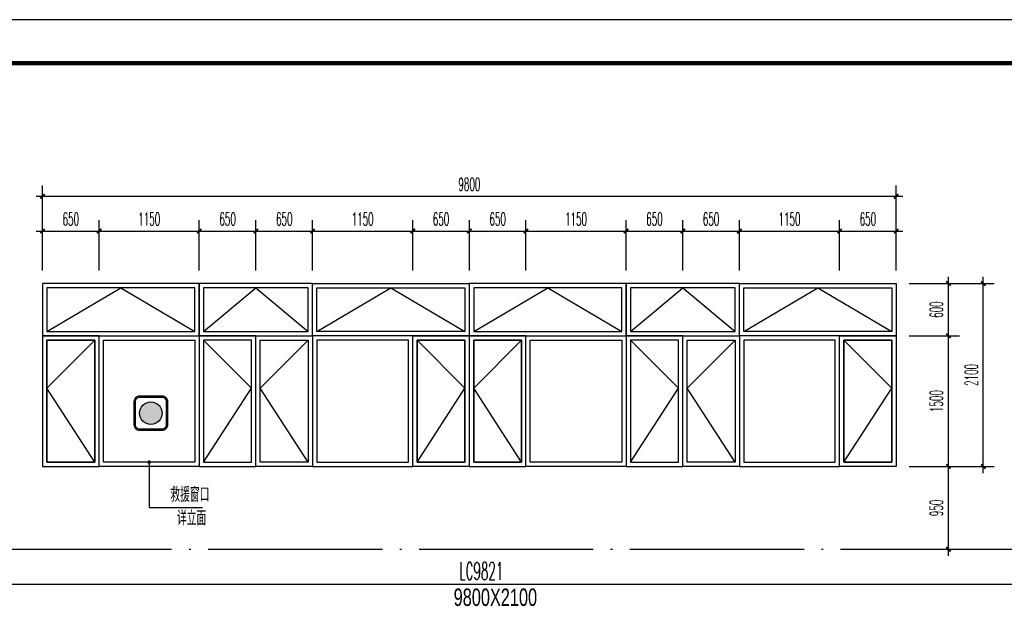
# Model space of a CAD drawing. Extents: x 1779708 to 7299578, y -1121471 to 88434.
# Tile 825 of 1056: x 6670629 to 6681932, y -1025441 to -1018690. Entities that reach past the tile are written whole.
import ezdxf
from ezdxf.enums import TextEntityAlignment as Align

# ---------------------------------------------------------------- set-up
doc = ezdxf.new("R2010")
doc.units = 0
doc.header["$LTSCALE"] = 1000
doc.header["$MEASUREMENT"] = 0
doc.linetypes.add('DOTE', pattern=[2.42, 2, -0.2, 0.02, -0.2])
doc.layers.get('0').update_dxf_attribs({"linetype": 'CONTINUOUS'})
doc.layers.get('Defpoints').update_dxf_attribs({"linetype": 'CONTINUOUS'})
for name, color, linetype in [('DIM_LEAD', 3, 'CONTINUOUS'), ('DOTE', 1, 'DOTE'), ('NONE', 7, 'CONTINUOUS'), ('PUB_DIM', 3, 'CONTINUOUS'), ('PUB_TAB', 7, 'CONTINUOUS'), ('PUB_TEXT', 7, 'CONTINUOUS'), ('PUB_TITLE', 4, 'CONTINUOUS'), ('WINDOW', 2, 'CONTINUOUS'), ('可见线', 6, 'CONTINUOUS'), ('填充', 251, 'CONTINUOUS'), ('建筑', 31, 'CONTINUOUS'), ('立面细线', 114, 'CONTINUOUS')]:
    doc.layers.add(name, color=color, linetype=linetype)
doc.styles.add('_TCH_DIM', font='SIMPLEX.shx', dxfattribs={"width": 0.7, "bigfont": 'GBCBIG.shx'})
doc.styles.add('_TCH_DIM_T3', font='SIMPLEX.shx', dxfattribs={"width": 0.494118, "bigfont": 'GBCBIG.shx'})
doc.styles.add('dim_font', font='SIMPLEX.shx', dxfattribs={"width": 0.8})
doc.styles.add('华正字体', font='huazheng.shx', dxfattribs={"width": 0.7, "bigfont": 'hztxt.shx'})
doc.dimstyles.new('_TCH_ARCH&&50', dxfattribs={"dimtxt": 148.75, "dimasz": 50, "dimexe": 125, "dimexo": 150, "dimgap": 63.125, "dimtad": 1, "dimdec": 0, "dimzin": 0, "dimdsep": 46, "dimtxsty": '_TCH_DIM_T3', "dimblk": 'ARCHTICK', "dimcen": 0.09, "dimdle": 75, "dimclrt": 7, "dimazin": 2, "dimtfac": 1, "dimtdec": 0, "dimtix": 1, "dimtmove": 2, "dimatfit": 3, "dimfxl": 250, "dimtolj": 1, "dimtzin": 0, "dimarcsym": 0})

# ---------------------------------------------------------------- blocks, each defined once
blk = doc.blocks.new('A$C3D8761CE')
at = {"layer": 'PUB_TITLE'}
blk.add_lwpolyline([(0, 0), (84100, 0), (84100, 59400), (0, 59400)], close=True, dxfattribs=at)
at = {"layer": 'PUB_TITLE', "const_width": 100}
blk.add_lwpolyline([(2500, 1000), (83100, 1000), (83100, 58400), (2500, 58400)], close=True, dxfattribs=at)
blk = doc.blocks.new('A$C718D67BF')
at = {"layer": '建筑'}
h = blk.add_hatch(color=1, dxfattribs=at)
h.dxf.hatch_style = 1
edge = h.paths.add_edge_path()
edge.add_arc((778, 778), 518, 0, 360)
for points in [[(259, 0), (1296, 0, 0.414214), (1555, 259), (1555, 1296, 0.414214), (1296, 1555), (259, 1555, 0.414214), (0, 1296), (0, 259, 0.414214)], [(259, 52), (1296, 52, 0.414214), (1503, 259), (1503, 1296, 0.414214), (1296, 1503), (259, 1503, 0.414214), (52, 1296), (52, 259, 0.414214)]]:
    blk.add_lwpolyline(points, format="xyb", close=True, dxfattribs=at)
at = {"layer": '建筑', "color": 1}
blk.add_circle((778, 778), 518, dxfattribs=at)
blk = doc.blocks.new('_ArchTick')
at = {"color": 0, "linetype": 'ByBlock', "const_width": 0.4}
blk.add_lwpolyline([(-0.5, -0.5), (0.5, 0.5)], dxfattribs=at)
blk = doc.blocks.new('*D4395')
at = {"layer": 'Defpoints', "color": 0, "transparency": 16777216}
for p in [(6680691, -1021715), (6681291, -1021715), (6680691, -1022315)]:
    blk.add_point(p, dxfattribs=at)
at = {"layer": 'PUB_DIM', "color": 0, "lineweight": -2, "transparency": 16777216}
for p, q in [((6681291, -1022390), (6681291, -1021640)), ((6680841, -1021715), (6681416, -1021715)), ((6680841, -1022315), (6681416, -1022315))]:
    blk.add_line(p, q, dxfattribs=at)
at = {"layer": 'PUB_DIM', "color": 0, "lineweight": -2, "transparency": 16777216, "xscale": 50, "yscale": 50, "zscale": 50}
for p, rotation in [((6681291, -1021715), 90), ((6681291, -1022315), 270)]:
    blk.add_blockref('_ArchTick', p, dxfattribs=dict(at, rotation=rotation))
at = {"layer": 'PUB_DIM', "color": 7, "transparency": 16777216, "insert": (6681153, -1022015), "char_height": 148.8, "attachment_point": 5, "rotation": 90, "style": '_TCH_DIM_T3'}
blk.add_mtext('\\A1;600', dxfattribs=at)
blk = doc.blocks.new('*D4396')
at = {"layer": 'Defpoints', "color": 0, "transparency": 16777216}
for p in [(6680691, -1022315), (6681291, -1022315), (6680691, -1023815)]:
    blk.add_point(p, dxfattribs=at)
at = {"layer": 'PUB_DIM', "color": 0, "lineweight": -2, "transparency": 16777216}
for p, q in [((6681291, -1023890), (6681291, -1022240)), ((6680841, -1022315), (6681416, -1022315)), ((6680841, -1023815), (6681416, -1023815))]:
    blk.add_line(p, q, dxfattribs=at)
at = {"layer": 'PUB_DIM', "color": 0, "lineweight": -2, "transparency": 16777216, "xscale": 50, "yscale": 50, "zscale": 50}
for p, rotation in [((6681291, -1022315), 90), ((6681291, -1023815), 270)]:
    blk.add_blockref('_ArchTick', p, dxfattribs=dict(at, rotation=rotation))
at = {"layer": 'PUB_DIM', "color": 7, "transparency": 16777216, "insert": (6681153, -1023065), "char_height": 148.8, "attachment_point": 5, "rotation": 90, "style": '_TCH_DIM_T3'}
blk.add_mtext('\\A1;1500', dxfattribs=at)
blk = doc.blocks.new('*D4397')
at = {"layer": 'Defpoints', "color": 0, "transparency": 16777216}
for p in [(6680691, -1023815), (6681291, -1023815), (6680691, -1024765)]:
    blk.add_point(p, dxfattribs=at)
at = {"layer": 'PUB_DIM', "color": 0, "lineweight": -2, "transparency": 16777216}
for p, q in [((6680841, -1023815), (6681416, -1023815)), ((6681291, -1024840), (6681291, -1023740)), ((6680841, -1024765), (6681416, -1024765))]:
    blk.add_line(p, q, dxfattribs=at)
at = {"layer": 'PUB_DIM', "color": 0, "lineweight": -2, "transparency": 16777216, "xscale": 50, "yscale": 50, "zscale": 50}
for p, rotation in [((6681291, -1023815), 90), ((6681291, -1024765), 270)]:
    blk.add_blockref('_ArchTick', p, dxfattribs=dict(at, rotation=rotation))
at = {"layer": 'PUB_DIM', "color": 7, "transparency": 16777216, "insert": (6681153, -1024290), "char_height": 148.8, "attachment_point": 5, "rotation": 90, "style": '_TCH_DIM_T3'}
blk.add_mtext('\\A1;950', dxfattribs=at)
blk = doc.blocks.new('*D4398')
at = {"layer": 'Defpoints', "color": 0, "transparency": 16777216}
for p in [(6671541, -1021114), (6670891, -1021715), (6671541, -1021715)]:
    blk.add_point(p, dxfattribs=at)
at = {"layer": 'PUB_DIM', "color": 0, "lineweight": -2, "transparency": 16777216}
for p, q in [((6670891, -1021565), (6670891, -1020989)), ((6671541, -1021565), (6671541, -1020989)), ((6670816, -1021114), (6671616, -1021114))]:
    blk.add_line(p, q, dxfattribs=at)
at = {"layer": 'PUB_DIM', "color": 0, "lineweight": -2, "transparency": 16777216, "xscale": 50, "yscale": 50, "zscale": 50, "rotation": 180}
blk.add_blockref('_ArchTick', (6670891, -1021114), dxfattribs=at)
at = {"layer": 'PUB_DIM', "color": 0, "lineweight": -2, "transparency": 16777216, "xscale": 50, "yscale": 50, "zscale": 50}
blk.add_blockref('_ArchTick', (6671541, -1021114), dxfattribs=at)
at = {"layer": 'PUB_DIM', "color": 7, "transparency": 16777216, "insert": (6671216, -1020977), "char_height": 148.8, "attachment_point": 5, "style": '_TCH_DIM_T3'}
blk.add_mtext('\\A1;650', dxfattribs=at)
blk = doc.blocks.new('*D4399')
at = {"layer": 'Defpoints', "color": 0, "transparency": 16777216}
for p in [(6672691, -1021114), (6671541, -1021715), (6672691, -1021715)]:
    blk.add_point(p, dxfattribs=at)
at = {"layer": 'PUB_DIM', "color": 0, "lineweight": -2, "transparency": 16777216}
for p, q in [((6671541, -1021565), (6671541, -1020989)), ((6672691, -1021565), (6672691, -1020989)), ((6671466, -1021114), (6672766, -1021114))]:
    blk.add_line(p, q, dxfattribs=at)
at = {"layer": 'PUB_DIM', "color": 0, "lineweight": -2, "transparency": 16777216, "xscale": 50, "yscale": 50, "zscale": 50, "rotation": 180}
blk.add_blockref('_ArchTick', (6671541, -1021114), dxfattribs=at)
at = {"layer": 'PUB_DIM', "color": 0, "lineweight": -2, "transparency": 16777216, "xscale": 50, "yscale": 50, "zscale": 50}
blk.add_blockref('_ArchTick', (6672691, -1021114), dxfattribs=at)
at = {"layer": 'PUB_DIM', "color": 7, "transparency": 16777216, "insert": (6672116, -1020977), "char_height": 148.8, "attachment_point": 5, "style": '_TCH_DIM_T3'}
blk.add_mtext('\\A1;1150', dxfattribs=at)
blk = doc.blocks.new('*D4400')
at = {"layer": 'Defpoints', "color": 0, "transparency": 16777216}
for p in [(6673341, -1021114), (6672691, -1021715), (6673341, -1021715)]:
    blk.add_point(p, dxfattribs=at)
at = {"layer": 'PUB_DIM', "color": 0, "lineweight": -2, "transparency": 16777216}
for p, q in [((6672691, -1021565), (6672691, -1020989)), ((6673341, -1021565), (6673341, -1020989)), ((6672616, -1021114), (6673416, -1021114))]:
    blk.add_line(p, q, dxfattribs=at)
at = {"layer": 'PUB_DIM', "color": 0, "lineweight": -2, "transparency": 16777216, "xscale": 50, "yscale": 50, "zscale": 50, "rotation": 180}
blk.add_blockref('_ArchTick', (6672691, -1021114), dxfattribs=at)
at = {"layer": 'PUB_DIM', "color": 0, "lineweight": -2, "transparency": 16777216, "xscale": 50, "yscale": 50, "zscale": 50}
blk.add_blockref('_ArchTick', (6673341, -1021114), dxfattribs=at)
at = {"layer": 'PUB_DIM', "color": 7, "transparency": 16777216, "insert": (6673016, -1020977), "char_height": 148.8, "attachment_point": 5, "style": '_TCH_DIM_T3'}
blk.add_mtext('\\A1;650', dxfattribs=at)
blk = doc.blocks.new('*D4401')
at = {"layer": 'Defpoints', "color": 0, "transparency": 16777216}
for p in [(6673991, -1021114), (6673341, -1021715), (6673991, -1021715)]:
    blk.add_point(p, dxfattribs=at)
at = {"layer": 'PUB_DIM', "color": 0, "lineweight": -2, "transparency": 16777216}
for p, q in [((6673341, -1021565), (6673341, -1020989)), ((6673991, -1021565), (6673991, -1020989)), ((6673266, -1021114), (6674066, -1021114))]:
    blk.add_line(p, q, dxfattribs=at)
at = {"layer": 'PUB_DIM', "color": 0, "lineweight": -2, "transparency": 16777216, "xscale": 50, "yscale": 50, "zscale": 50, "rotation": 180}
blk.add_blockref('_ArchTick', (6673341, -1021114), dxfattribs=at)
at = {"layer": 'PUB_DIM', "color": 0, "lineweight": -2, "transparency": 16777216, "xscale": 50, "yscale": 50, "zscale": 50}
blk.add_blockref('_ArchTick', (6673991, -1021114), dxfattribs=at)
at = {"layer": 'PUB_DIM', "color": 7, "transparency": 16777216, "insert": (6673666, -1020977), "char_height": 148.8, "attachment_point": 5, "style": '_TCH_DIM_T3'}
blk.add_mtext('\\A1;650', dxfattribs=at)
blk = doc.blocks.new('*D4402')
at = {"layer": 'Defpoints', "color": 0, "transparency": 16777216}
for p in [(6675141, -1021114), (6673991, -1021715), (6675141, -1021715)]:
    blk.add_point(p, dxfattribs=at)
at = {"layer": 'PUB_DIM', "color": 0, "lineweight": -2, "transparency": 16777216}
for p, q in [((6673991, -1021565), (6673991, -1020989)), ((6675141, -1021565), (6675141, -1020989)), ((6673916, -1021114), (6675216, -1021114))]:
    blk.add_line(p, q, dxfattribs=at)
at = {"layer": 'PUB_DIM', "color": 0, "lineweight": -2, "transparency": 16777216, "xscale": 50, "yscale": 50, "zscale": 50, "rotation": 180}
blk.add_blockref('_ArchTick', (6673991, -1021114), dxfattribs=at)
at = {"layer": 'PUB_DIM', "color": 0, "lineweight": -2, "transparency": 16777216, "xscale": 50, "yscale": 50, "zscale": 50}
blk.add_blockref('_ArchTick', (6675141, -1021114), dxfattribs=at)
at = {"layer": 'PUB_DIM', "color": 7, "transparency": 16777216, "insert": (6674566, -1020977), "char_height": 148.8, "attachment_point": 5, "style": '_TCH_DIM_T3'}
blk.add_mtext('\\A1;1150', dxfattribs=at)
blk = doc.blocks.new('*D4403')
at = {"layer": 'Defpoints', "color": 0, "transparency": 16777216}
for p in [(6675791, -1021114), (6675141, -1021715), (6675791, -1021715)]:
    blk.add_point(p, dxfattribs=at)
at = {"layer": 'PUB_DIM', "color": 0, "lineweight": -2, "transparency": 16777216}
for p, q in [((6675141, -1021565), (6675141, -1020989)), ((6675791, -1021565), (6675791, -1020989)), ((6675066, -1021114), (6675866, -1021114))]:
    blk.add_line(p, q, dxfattribs=at)
at = {"layer": 'PUB_DIM', "color": 0, "lineweight": -2, "transparency": 16777216, "xscale": 50, "yscale": 50, "zscale": 50, "rotation": 180}
blk.add_blockref('_ArchTick', (6675141, -1021114), dxfattribs=at)
at = {"layer": 'PUB_DIM', "color": 0, "lineweight": -2, "transparency": 16777216, "xscale": 50, "yscale": 50, "zscale": 50}
blk.add_blockref('_ArchTick', (6675791, -1021114), dxfattribs=at)
at = {"layer": 'PUB_DIM', "color": 7, "transparency": 16777216, "insert": (6675466, -1020977), "char_height": 148.8, "attachment_point": 5, "style": '_TCH_DIM_T3'}
blk.add_mtext('\\A1;650', dxfattribs=at)
blk = doc.blocks.new('*D4404')
at = {"layer": 'Defpoints', "color": 0, "transparency": 16777216}
for p in [(6676441, -1021114), (6675791, -1021715), (6676441, -1021715)]:
    blk.add_point(p, dxfattribs=at)
at = {"layer": 'PUB_DIM', "color": 0, "lineweight": -2, "transparency": 16777216}
for p, q in [((6675791, -1021565), (6675791, -1020989)), ((6676441, -1021565), (6676441, -1020989)), ((6675716, -1021114), (6676516, -1021114))]:
    blk.add_line(p, q, dxfattribs=at)
at = {"layer": 'PUB_DIM', "color": 0, "lineweight": -2, "transparency": 16777216, "xscale": 50, "yscale": 50, "zscale": 50, "rotation": 180}
blk.add_blockref('_ArchTick', (6675791, -1021114), dxfattribs=at)
at = {"layer": 'PUB_DIM', "color": 0, "lineweight": -2, "transparency": 16777216, "xscale": 50, "yscale": 50, "zscale": 50}
blk.add_blockref('_ArchTick', (6676441, -1021114), dxfattribs=at)
at = {"layer": 'PUB_DIM', "color": 7, "transparency": 16777216, "insert": (6676116, -1020977), "char_height": 148.8, "attachment_point": 5, "style": '_TCH_DIM_T3'}
blk.add_mtext('\\A1;650', dxfattribs=at)
blk = doc.blocks.new('*D4405')
at = {"layer": 'Defpoints', "color": 0, "transparency": 16777216}
for p in [(6677591, -1021114), (6676441, -1021715), (6677591, -1021715)]:
    blk.add_point(p, dxfattribs=at)
at = {"layer": 'PUB_DIM', "color": 0, "lineweight": -2, "transparency": 16777216}
for p, q in [((6676441, -1021565), (6676441, -1020989)), ((6677591, -1021565), (6677591, -1020989)), ((6676366, -1021114), (6677666, -1021114))]:
    blk.add_line(p, q, dxfattribs=at)
at = {"layer": 'PUB_DIM', "color": 0, "lineweight": -2, "transparency": 16777216, "xscale": 50, "yscale": 50, "zscale": 50, "rotation": 180}
blk.add_blockref('_ArchTick', (6676441, -1021114), dxfattribs=at)
at = {"layer": 'PUB_DIM', "color": 0, "lineweight": -2, "transparency": 16777216, "xscale": 50, "yscale": 50, "zscale": 50}
blk.add_blockref('_ArchTick', (6677591, -1021114), dxfattribs=at)
at = {"layer": 'PUB_DIM', "color": 7, "transparency": 16777216, "insert": (6677016, -1020977), "char_height": 148.8, "attachment_point": 5, "style": '_TCH_DIM_T3'}
blk.add_mtext('\\A1;1150', dxfattribs=at)
blk = doc.blocks.new('*D4406')
at = {"layer": 'Defpoints', "color": 0, "transparency": 16777216}
for p in [(6678241, -1021114), (6677591, -1021715), (6678241, -1021715)]:
    blk.add_point(p, dxfattribs=at)
at = {"layer": 'PUB_DIM', "color": 0, "lineweight": -2, "transparency": 16777216}
for p, q in [((6677591, -1021565), (6677591, -1020989)), ((6678241, -1021565), (6678241, -1020989)), ((6677516, -1021114), (6678316, -1021114))]:
    blk.add_line(p, q, dxfattribs=at)
at = {"layer": 'PUB_DIM', "color": 0, "lineweight": -2, "transparency": 16777216, "xscale": 50, "yscale": 50, "zscale": 50, "rotation": 180}
blk.add_blockref('_ArchTick', (6677591, -1021114), dxfattribs=at)
at = {"layer": 'PUB_DIM', "color": 0, "lineweight": -2, "transparency": 16777216, "xscale": 50, "yscale": 50, "zscale": 50}
blk.add_blockref('_ArchTick', (6678241, -1021114), dxfattribs=at)
at = {"layer": 'PUB_DIM', "color": 7, "transparency": 16777216, "insert": (6677916, -1020977), "char_height": 148.8, "attachment_point": 5, "style": '_TCH_DIM_T3'}
blk.add_mtext('\\A1;650', dxfattribs=at)
blk = doc.blocks.new('*D4407')
at = {"layer": 'Defpoints', "color": 0, "transparency": 16777216}
for p in [(6678891, -1021114), (6678241, -1021715), (6678891, -1021715)]:
    blk.add_point(p, dxfattribs=at)
at = {"layer": 'PUB_DIM', "color": 0, "lineweight": -2, "transparency": 16777216}
for p, q in [((6678241, -1021565), (6678241, -1020989)), ((6678891, -1021565), (6678891, -1020989)), ((6678166, -1021114), (6678966, -1021114))]:
    blk.add_line(p, q, dxfattribs=at)
at = {"layer": 'PUB_DIM', "color": 0, "lineweight": -2, "transparency": 16777216, "xscale": 50, "yscale": 50, "zscale": 50, "rotation": 180}
blk.add_blockref('_ArchTick', (6678241, -1021114), dxfattribs=at)
at = {"layer": 'PUB_DIM', "color": 0, "lineweight": -2, "transparency": 16777216, "xscale": 50, "yscale": 50, "zscale": 50}
blk.add_blockref('_ArchTick', (6678891, -1021114), dxfattribs=at)
at = {"layer": 'PUB_DIM', "color": 7, "transparency": 16777216, "insert": (6678566, -1020977), "char_height": 148.8, "attachment_point": 5, "style": '_TCH_DIM_T3'}
blk.add_mtext('\\A1;650', dxfattribs=at)
blk = doc.blocks.new('*D4408')
at = {"layer": 'Defpoints', "color": 0, "transparency": 16777216}
for p in [(6680041, -1021114), (6678891, -1021715), (6680041, -1021715)]:
    blk.add_point(p, dxfattribs=at)
at = {"layer": 'PUB_DIM', "color": 0, "lineweight": -2, "transparency": 16777216}
for p, q in [((6678891, -1021565), (6678891, -1020989)), ((6680041, -1021565), (6680041, -1020989)), ((6678816, -1021114), (6680116, -1021114))]:
    blk.add_line(p, q, dxfattribs=at)
at = {"layer": 'PUB_DIM', "color": 0, "lineweight": -2, "transparency": 16777216, "xscale": 50, "yscale": 50, "zscale": 50, "rotation": 180}
blk.add_blockref('_ArchTick', (6678891, -1021114), dxfattribs=at)
at = {"layer": 'PUB_DIM', "color": 0, "lineweight": -2, "transparency": 16777216, "xscale": 50, "yscale": 50, "zscale": 50}
blk.add_blockref('_ArchTick', (6680041, -1021114), dxfattribs=at)
at = {"layer": 'PUB_DIM', "color": 7, "transparency": 16777216, "insert": (6679466, -1020977), "char_height": 148.8, "attachment_point": 5, "style": '_TCH_DIM_T3'}
blk.add_mtext('\\A1;1150', dxfattribs=at)
blk = doc.blocks.new('*D4409')
at = {"layer": 'Defpoints', "color": 0, "transparency": 16777216}
for p in [(6680691, -1021114), (6680041, -1021715), (6680691, -1021715)]:
    blk.add_point(p, dxfattribs=at)
at = {"layer": 'PUB_DIM', "color": 0, "lineweight": -2, "transparency": 16777216}
for p, q in [((6680041, -1021565), (6680041, -1020989)), ((6680691, -1021565), (6680691, -1020989)), ((6679966, -1021114), (6680766, -1021114))]:
    blk.add_line(p, q, dxfattribs=at)
at = {"layer": 'PUB_DIM', "color": 0, "lineweight": -2, "transparency": 16777216, "xscale": 50, "yscale": 50, "zscale": 50, "rotation": 180}
blk.add_blockref('_ArchTick', (6680041, -1021114), dxfattribs=at)
at = {"layer": 'PUB_DIM', "color": 0, "lineweight": -2, "transparency": 16777216, "xscale": 50, "yscale": 50, "zscale": 50}
blk.add_blockref('_ArchTick', (6680691, -1021114), dxfattribs=at)
at = {"layer": 'PUB_DIM', "color": 7, "transparency": 16777216, "insert": (6680366, -1020977), "char_height": 148.8, "attachment_point": 5, "style": '_TCH_DIM_T3'}
blk.add_mtext('\\A1;650', dxfattribs=at)
blk = doc.blocks.new('*D4410')
at = {"layer": 'Defpoints', "color": 0, "transparency": 16777216}
for p in [(6680691, -1020715), (6670891, -1021565), (6680691, -1021565)]:
    blk.add_point(p, dxfattribs=at)
at = {"layer": 'PUB_DIM', "color": 0, "lineweight": -2, "transparency": 16777216}
for p, q in [((6670891, -1021415), (6670891, -1020590)), ((6680691, -1021415), (6680691, -1020590)), ((6670816, -1020715), (6680766, -1020715))]:
    blk.add_line(p, q, dxfattribs=at)
at = {"layer": 'PUB_DIM', "color": 0, "lineweight": -2, "transparency": 16777216, "xscale": 50, "yscale": 50, "zscale": 50, "rotation": 180}
blk.add_blockref('_ArchTick', (6670891, -1020715), dxfattribs=at)
at = {"layer": 'PUB_DIM', "color": 0, "lineweight": -2, "transparency": 16777216, "xscale": 50, "yscale": 50, "zscale": 50}
blk.add_blockref('_ArchTick', (6680691, -1020715), dxfattribs=at)
at = {"layer": 'PUB_DIM', "color": 7, "transparency": 16777216, "insert": (6675791, -1020577), "char_height": 148.8, "attachment_point": 5, "style": '_TCH_DIM_T3'}
blk.add_mtext('\\A1;9800', dxfattribs=at)
blk = doc.blocks.new('*D4411')
at = {"layer": 'Defpoints', "color": 0, "transparency": 16777216}
for p in [(6680841, -1021715), (6681691, -1021715), (6680841, -1023815)]:
    blk.add_point(p, dxfattribs=at)
at = {"layer": 'PUB_DIM', "color": 0, "lineweight": -2, "transparency": 16777216}
for p, q in [((6681691, -1023890), (6681691, -1021640)), ((6680991, -1021715), (6681816, -1021715)), ((6680991, -1023815), (6681816, -1023815))]:
    blk.add_line(p, q, dxfattribs=at)
at = {"layer": 'PUB_DIM', "color": 0, "lineweight": -2, "transparency": 16777216, "xscale": 50, "yscale": 50, "zscale": 50}
for p, rotation in [((6681691, -1021715), 90), ((6681691, -1023815), 270)]:
    blk.add_blockref('_ArchTick', p, dxfattribs=dict(at, rotation=rotation))
at = {"layer": 'PUB_DIM', "color": 7, "transparency": 16777216, "insert": (6681554, -1022765), "char_height": 148.8, "attachment_point": 5, "rotation": 90, "style": '_TCH_DIM_T3'}
blk.add_mtext('\\A1;2100', dxfattribs=at)

msp = doc.modelspace()

# ---------------------------------------------------------------- linework, layer by layer
at = {"layer": 'DIM_LEAD'}
for p, q in [((6672115.6, -1023764.7), (6672115.6, -1024284.6)), ((6672115.6, -1024284.6), (6672728.5, -1024284.6))]:
    msp.add_line(p, q, dxfattribs=at)
at = {"layer": 'DIM_LEAD', "const_width": 20}
msp.add_lwpolyline([(6672115.6, -1023754.7, 1), (6672115.6, -1023774.7, 1)], format="xyb", close=True, dxfattribs=at)
at = {"layer": 'DOTE'}
msp.add_line((6646173.1, -1024764.7), (6682073.1, -1024764.7), dxfattribs=at)
at = {"layer": 'PUB_TAB'}
msp.add_line((6645273.1, -1025164.7), (6682073.1, -1025164.7), dxfattribs=at)
at = {"layer": 'WINDOW'}
for points in [[(6670890.6, -1022314.7), (6672690.6, -1022314.7), (6672690.6, -1021714.7), (6670890.6, -1021714.7)], [(6672690.6, -1022314.7), (6673990.6, -1022314.7), (6673990.6, -1021714.7), (6672690.6, -1021714.7)], [(6673990.6, -1021714.7), (6675790.6, -1021714.7), (6675790.6, -1022314.7), (6673990.6, -1022314.7)], [(6675790.6, -1022314.7), (6677590.6, -1022314.7), (6677590.6, -1021714.7), (6675790.6, -1021714.7)], [(6677590.6, -1022314.7), (6678890.6, -1022314.7), (6678890.6, -1021714.7), (6677590.6, -1021714.7)], [(6678890.6, -1021714.7), (6680690.6, -1021714.7), (6680690.6, -1022314.7), (6678890.6, -1022314.7)], [(6671540.6, -1022314.7), (6670890.6, -1022314.7), (6670890.6, -1023814.7), (6671540.6, -1023814.7)], [(6672690.6, -1023814.7), (6671540.6, -1023814.7), (6671540.6, -1022314.7), (6672690.6, -1022314.7)], [(6673340.6, -1022314.7), (6672690.6, -1022314.7), (6672690.6, -1023814.7), (6673340.6, -1023814.7)], [(6673340.6, -1022314.7), (6673990.6, -1022314.7), (6673990.6, -1023814.7), (6673340.6, -1023814.7)], [(6673990.6, -1023814.7), (6675140.6, -1023814.7), (6675140.6, -1022314.7), (6673990.6, -1022314.7)], [(6675140.6, -1022314.7), (6675790.6, -1022314.7), (6675790.6, -1023814.7), (6675140.6, -1023814.7)], [(6676440.6, -1022314.7), (6675790.6, -1022314.7), (6675790.6, -1023814.7), (6676440.6, -1023814.7)], [(6677590.6, -1023814.7), (6676440.6, -1023814.7), (6676440.6, -1022314.7), (6677590.6, -1022314.7)], [(6678240.6, -1022314.7), (6677590.6, -1022314.7), (6677590.6, -1023814.7), (6678240.6, -1023814.7)], [(6678240.6, -1022314.7), (6678890.6, -1022314.7), (6678890.6, -1023814.7), (6678240.6, -1023814.7)], [(6678890.6, -1023814.7), (6680040.6, -1023814.7), (6680040.6, -1022314.7), (6678890.6, -1022314.7)], [(6680040.6, -1022314.7), (6680690.6, -1022314.7), (6680690.6, -1023814.7), (6680040.6, -1023814.7)]]:
    msp.add_lwpolyline(points, close=True, dxfattribs=at)
at = {"layer": '立面细线'}
for points in [[(6670940.6, -1022264.7), (6672640.6, -1022264.7), (6672640.6, -1021764.7), (6670940.6, -1021764.7)], [(6672740.6, -1022264.7), (6673940.6, -1022264.7), (6673940.6, -1021764.7), (6672740.6, -1021764.7)], [(6674040.6, -1021764.7), (6675740.6, -1021764.7), (6675740.6, -1022264.7), (6674040.6, -1022264.7)], [(6675840.6, -1022264.7), (6677540.6, -1022264.7), (6677540.6, -1021764.7), (6675840.6, -1021764.7)], [(6677640.6, -1022264.7), (6678840.6, -1022264.7), (6678840.6, -1021764.7), (6677640.6, -1021764.7)], [(6678940.6, -1021764.7), (6680640.6, -1021764.7), (6680640.6, -1022264.7), (6678940.6, -1022264.7)], [(6671490.6, -1022364.7), (6670940.6, -1022364.7), (6670940.6, -1023764.7), (6671490.6, -1023764.7)], [(6672640.6, -1023764.7), (6671590.6, -1023764.7), (6671590.6, -1022364.7), (6672640.6, -1022364.7)], [(6673290.6, -1022364.7), (6672740.6, -1022364.7), (6672740.6, -1023764.7), (6673290.6, -1023764.7)], [(6673390.6, -1022364.7), (6673940.6, -1022364.7), (6673940.6, -1023764.7), (6673390.6, -1023764.7)], [(6674040.6, -1023764.7), (6675090.6, -1023764.7), (6675090.6, -1022364.7), (6674040.6, -1022364.7)], [(6675190.6, -1022364.7), (6675740.6, -1022364.7), (6675740.6, -1023764.7), (6675190.6, -1023764.7)], [(6676390.6, -1022364.7), (6675840.6, -1022364.7), (6675840.6, -1023764.7), (6676390.6, -1023764.7)], [(6677540.6, -1023764.7), (6676490.6, -1023764.7), (6676490.6, -1022364.7), (6677540.6, -1022364.7)], [(6678190.6, -1022364.7), (6677640.6, -1022364.7), (6677640.6, -1023764.7), (6678190.6, -1023764.7)], [(6678290.6, -1022364.7), (6678840.6, -1022364.7), (6678840.6, -1023764.7), (6678290.6, -1023764.7)], [(6678940.6, -1023764.7), (6679990.6, -1023764.7), (6679990.6, -1022364.7), (6678940.6, -1022364.7)], [(6680090.6, -1022364.7), (6680640.6, -1022364.7), (6680640.6, -1023764.7), (6680090.6, -1023764.7)]]:
    msp.add_lwpolyline(points, close=True, dxfattribs=at)
for points in [[(6670940.6, -1022264.7), (6671790.6, -1021764.7), (6672640.6, -1022264.7)], [(6672740.6, -1022264.7), (6673340.6, -1021764.7), (6673940.6, -1022264.7)], [(6674040.6, -1022264.7), (6674890.6, -1021764.7), (6675740.6, -1022264.7)], [(6675840.6, -1022264.7), (6676690.6, -1021764.7), (6677540.6, -1022264.7)], [(6677640.6, -1022264.7), (6678240.6, -1021764.7), (6678840.6, -1022264.7)], [(6678940.6, -1022264.7), (6679790.6, -1021764.7), (6680640.6, -1022264.7)], [(6671490.6, -1023764.7), (6670940.6, -1023764.7), (6670940.6, -1022364.7), (6671490.6, -1022364.7), (6671490.6, -1023764.7), (6670940.6, -1022914.7), (6671490.6, -1022364.7)], [(6672740.6, -1023764.7), (6673290.6, -1023764.7), (6673290.6, -1022364.7), (6672740.6, -1022364.7), (6672740.6, -1023764.7), (6673290.6, -1022914.7), (6672740.6, -1022364.7)], [(6673940.6, -1023764.7), (6673390.6, -1023764.7), (6673390.6, -1022364.7), (6673940.6, -1022364.7), (6673940.6, -1023764.7), (6673390.6, -1022914.7), (6673940.6, -1022364.7)], [(6675190.6, -1023764.7), (6675740.6, -1023764.7), (6675740.6, -1022364.7), (6675190.6, -1022364.7), (6675190.6, -1023764.7), (6675740.6, -1022914.7), (6675190.6, -1022364.7)], [(6676390.6, -1023764.7), (6675840.6, -1023764.7), (6675840.6, -1022364.7), (6676390.6, -1022364.7), (6676390.6, -1023764.7), (6675840.6, -1022914.7), (6676390.6, -1022364.7)], [(6677640.6, -1023764.7), (6678190.6, -1023764.7), (6678190.6, -1022364.7), (6677640.6, -1022364.7), (6677640.6, -1023764.7), (6678190.6, -1022914.7), (6677640.6, -1022364.7)], [(6678840.6, -1023764.7), (6678290.6, -1023764.7), (6678290.6, -1022364.7), (6678840.6, -1022364.7), (6678840.6, -1023764.7), (6678290.6, -1022914.7), (6678840.6, -1022364.7)], [(6680090.6, -1023764.7), (6680640.6, -1023764.7), (6680640.6, -1022364.7), (6680090.6, -1022364.7), (6680090.6, -1023764.7), (6680640.6, -1022914.7), (6680090.6, -1022364.7)]]:
    msp.add_lwpolyline(points, dxfattribs=at)

# ---------------------------------------------------------------- block references
at = {"layer": '可见线', "xscale": 0.5, "yscale": 0.5, "zscale": 0.5}
msp.add_blockref('A$C3D8761CE', (6644023.1, -1048389.7), dxfattribs=at)
at = {"layer": '填充', "xscale": 0.25, "yscale": 0.25, "zscale": 0.25}
msp.add_blockref('A$C718D67BF', (6671940.1, -1023397.5), dxfattribs=at)

# ---------------------------------------------------------------- texts
at = {"layer": 'NONE', "style": 'dim_font', "width": 0.5}
msp.add_text('LC9821', height=200, dxfattribs=at).set_placement((6675674.7, -1025113.4))
at = {"layer": 'PUB_TAB', "style": '华正字体', "width": 0.7}
msp.add_text('9800X2100', height=200, dxfattribs=at).set_placement((6676089.7, -1025414.7), align=Align.CENTER)
at = {"layer": 'PUB_TEXT', "color": 7, "style": '_TCH_DIM', "width": 0.7}
for s, p in [('救援窗口', (6672358, -1024220.9)), ('详立面', (6672433.6, -1024491.6))]:
    msp.add_text(s, height=168.79, dxfattribs=at).set_placement(p)

# ---------------------------------------------------------------- dimensions: what is measured, and where the dimension line sits
at = {"layer": 'PUB_DIM'}
for p1, p2, distance, picture, middle in [((6670890.6, -1021564.7), (6680690.6, -1021564.7), 849.9, '*D4410', (6675790.6, -1020577.2)), ((6670890.6, -1021714.7), (6671540.6, -1021714.7), 600.4, '*D4398', (6671215.6, -1020976.8)), ((6671540.6, -1021714.7), (6672690.6, -1021714.7), 600.4, '*D4399', (6672115.6, -1020976.8)), ((6672690.6, -1021714.7), (6673340.6, -1021714.7), 600.4, '*D4400', (6673015.6, -1020976.8)), ((6673340.6, -1021714.7), (6673990.6, -1021714.7), 600.4, '*D4401', (6673665.6, -1020976.8)), ((6673990.6, -1021714.7), (6675140.6, -1021714.7), 600.4, '*D4402', (6674565.6, -1020976.8)), ((6675140.6, -1021714.7), (6675790.6, -1021714.7), 600.4, '*D4403', (6675465.6, -1020976.8)), ((6675790.6, -1021714.7), (6676440.6, -1021714.7), 600.4, '*D4404', (6676115.6, -1020976.8)), ((6676440.6, -1021714.7), (6677590.6, -1021714.7), 600.4, '*D4405', (6677015.6, -1020976.8)), ((6677590.6, -1021714.7), (6678240.6, -1021714.7), 600.4, '*D4406', (6677915.6, -1020976.8)), ((6678240.6, -1021714.7), (6678890.6, -1021714.7), 600.4, '*D4407', (6678565.6, -1020976.8)), ((6678890.6, -1021714.7), (6680040.6, -1021714.7), 600.4, '*D4408', (6679465.6, -1020976.8)), ((6680040.6, -1021714.7), (6680690.6, -1021714.7), 600.4, '*D4409', (6680365.6, -1020976.8)), ((6680690.6, -1022314.7), (6680690.6, -1021714.7), -600.3, '*D4395', (6681153.4, -1022014.7)), ((6680840.6, -1023814.7), (6680840.6, -1021714.7), -850.5, '*D4411', (6681553.6, -1022764.7)), ((6680690.6, -1023814.7), (6680690.6, -1022314.7), -600.3, '*D4396', (6681153.4, -1023064.7)), ((6680690.6, -1024764.7), (6680690.6, -1023814.7), -600.3, '*D4397', (6681153.4, -1024289.7))]:
    dim = msp.add_aligned_dim(p1=p1, p2=p2, distance=distance, dimstyle='_TCH_ARCH&&50', dxfattribs=at)
    dim.commit()
    dim.dimension.update_dxf_attribs({"geometry": picture, "text_midpoint": middle})

doc.saveas('drawing.dxf')
